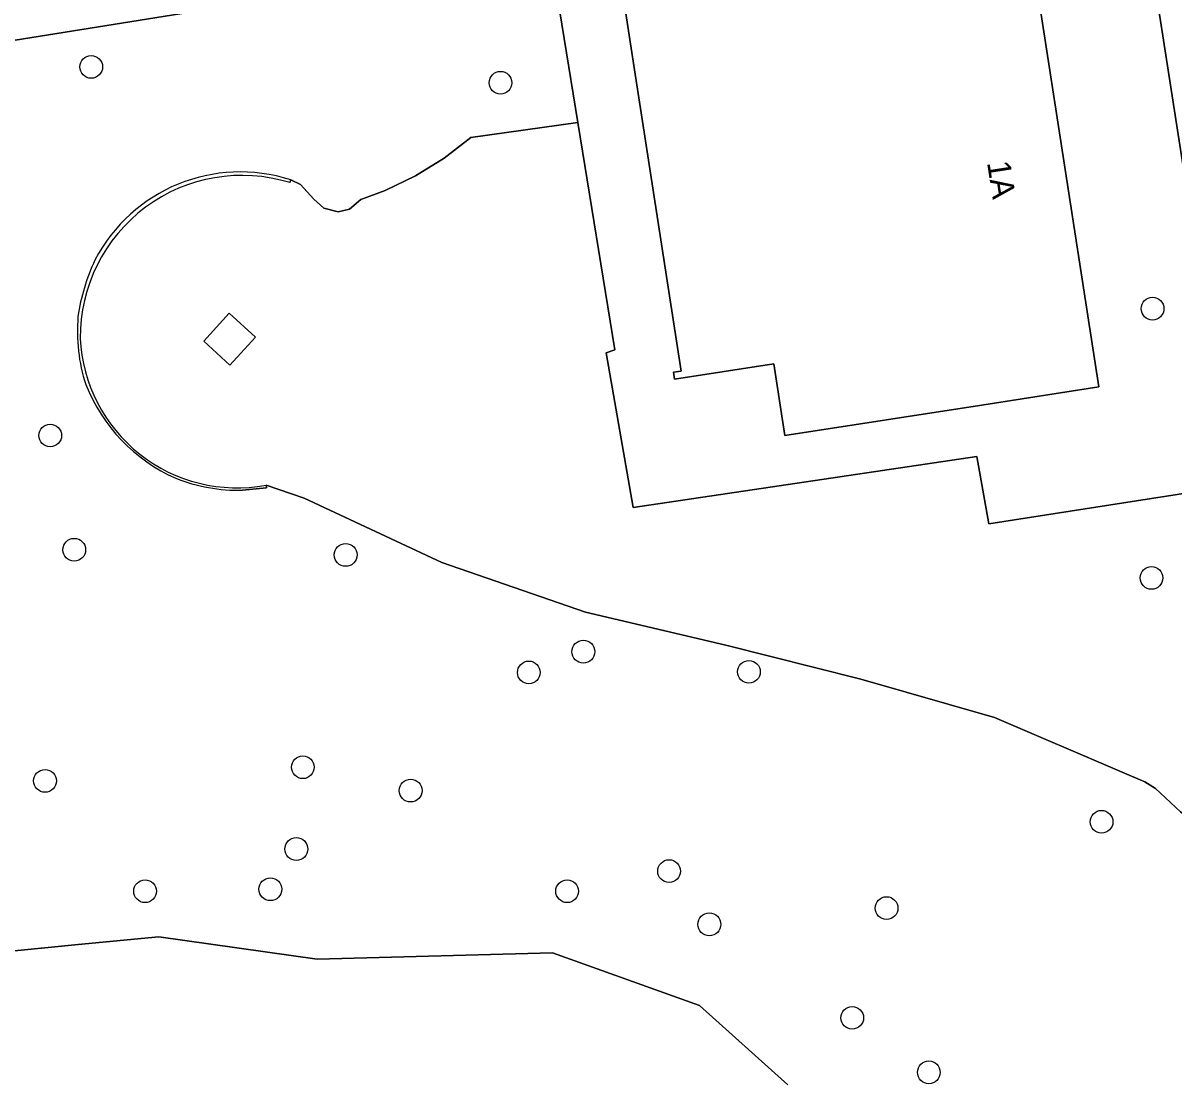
# Model space of a CAD drawing. Extents: x 160077 to 160948, y 386481 to 387498.
# Drawn here: x 160593.42 to 160642.89, y 387002.13 to 387047.61 of the extents above; entities that cross this region are included whole.
import ezdxf

# ---------------------------------------------------------------- set-up
doc = ezdxf.new("R2010")
doc.units = 0
for name, color, linetype in [('IMGEO_Boom', 7, 'Continuous'), ('IMGEO_Erf', 7, 'Continuous'), ('IMGEO_Groenvoorziening', 7, 'Continuous'), ('IMGEO_Muur', 7, 'Continuous'), ('IMGEO_Pand', 7, 'Continuous'), ('IMGEO_Pand_nummerreeks', 7, 'Continuous'), ('IMGEO_Terreindeel_gesloten', 7, 'Continuous'), ('IMGEO_Voetpad_open', 7, 'Continuous')]:
    doc.layers.add(name, color=color, linetype=linetype)

msp = doc.modelspace()

# ---------------------------------------------------------------- linework, layer by layer
at = {"layer": 'IMGEO_Boom'}
for centre in [(160596.356, 387045.716), (160613.963, 387045.035), (160642.011, 387035.315), (160594.594, 387029.857), (160595.627, 387024.941), (160607.303, 387024.717), (160641.965, 387023.728), (160617.527, 387020.555), (160615.18, 387019.661), (160624.65, 387019.689), (160605.46, 387015.583), (160594.37, 387014.996), (160610.097, 387014.577), (160639.817, 387013.237), (160605.18, 387012.064), (160621.214, 387011.114), (160598.672, 387010.248), (160604.063, 387010.332), (160616.828, 387010.248), (160630.571, 387009.522), (160622.946, 387008.823), (160629.091, 387004.801), (160632.387, 387002.455)]:
    msp.add_circle(centre, 0.489, dxfattribs=at)
at = {"layer": 'IMGEO_Erf'}
msp.add_lwpolyline([(160636.756, 387053.742), (160626.091, 387052.122), (160626.533, 387049.266), (160636.777, 387050.85), (160639.7, 387031.947), (160634.759, 387031.183), (160626.194, 387029.858), (160625.718, 387032.939), (160621.445, 387032.278), (160621.399, 387032.576), (160621.731, 387032.627), (160619.697, 387045.778), (160618.933, 387050.719), (160618.493, 387050.651), (160618.448, 387050.94), (160616.113, 387050.565), (160617.291, 387043.326), (160618.883, 387033.548), (160618.503, 387033.408), (160619.675, 387026.755), (160634.446, 387028.948), (160634.967, 387026.051), (160645.46, 387027.698), (160641.577, 387052.693)], dxfattribs=at)
at = {"layer": 'IMGEO_Groenvoorziening'}
for points in [[(160604.94, 387040.852), (160605.356, 387040.656), (160605.938, 387040.025), (160606.367, 387039.631), (160606.98, 387039.48), (160607.474, 387039.596), (160607.957, 387040.004), (160609.004, 387040.396), (160610.309, 387041.028), (160611.542, 387041.793), (160612.687, 387042.682), (160617.291, 387043.326), (160616.113, 387050.565), (160586.174, 387045.76)], [(160634.446, 387028.948), (160619.675, 387026.755), (160618.503, 387033.408), (160618.883, 387033.548), (160617.291, 387043.326), (160612.687, 387042.682), (160611.542, 387041.793), (160610.309, 387041.028), (160609.004, 387040.396), (160607.957, 387040.004), (160607.474, 387039.596), (160606.98, 387039.48), (160606.367, 387039.631), (160605.938, 387040.025), (160605.356, 387040.656), (160604.94, 387040.852), (160604.903, 387040.737)], [(160603.876, 387027.721), (160605.518, 387027.158), (160611.443, 387024.389), (160617.624, 387022.255), (160623.661, 387020.839), (160629.459, 387019.378), (160635.207, 387017.73), (160640.697, 387015.368), (160641.684, 387014.951), (160642.14, 387014.667), (160643.214, 387013.66), (160644.406, 387012.865), (160645.057, 387012.565), (160646.34, 387012.194), (160647.931, 387011.797), (160645.46, 387027.698), (160634.967, 387026.051), (160634.446, 387028.948)], [(160623.661, 387020.839), (160617.624, 387022.255), (160611.443, 387024.389), (160605.518, 387027.158), (160603.876, 387027.721), (160603.894, 387027.602), (160602.865, 387027.504)], [(160649.771, 386999.952), (160647.931, 387011.797), (160646.34, 387012.194), (160645.057, 387012.565), (160644.406, 387012.865), (160643.214, 387013.66), (160642.14, 387014.667), (160641.684, 387014.951), (160640.697, 387015.368), (160635.207, 387017.73), (160629.459, 387019.378), (160623.661, 387020.839)], [(160572.442, 387001.315), (160578.213, 387004.239), (160583.759, 387006.039), (160592.631, 387007.646), (160595.797, 387007.95), (160599.27, 387008.284), (160606.077, 387007.322), (160616.195, 387007.601), (160622.522, 387005.33), (160626.325, 387001.923)], [(160626.325, 387001.923), (160622.522, 387005.33), (160616.195, 387007.601), (160606.077, 387007.322), (160599.27, 387008.284), (160595.797, 387007.95), (160592.631, 387007.646), (160583.759, 387006.039), (160578.213, 387004.239), (160572.442, 387001.315)]]:
    msp.add_lwpolyline(points, dxfattribs=at)
msp.add_lwpolyline([(160602.326, 387032.885), (160601.196, 387033.911), (160602.293, 387035.119), (160603.423, 387034.093)], close=True, dxfattribs=at)
for centre, radius, start, end in [((160602.842, 387034.089), 6.96, 72.7774, 180.4751), ((160602.764, 387034.157), 7.04, 71.9969, 152.569), ((160604.256, 387033.753), 8.556, 154.7711, 171.7697), ((160603.111, 387034.337), 7.351, 175.0004, 198.1055), ((160602.625, 387034.354), 6.75, 182.7464, 280.6826), ((160602.978, 387034.748), 7.365, 201.4668, 246.1145), ((160602.679, 387034.785), 7.283, 248.3803, 271.4603)]:
    msp.add_arc(centre, radius, start, end, dxfattribs=at)
at = {"layer": 'IMGEO_Muur'}
for points in [[(160604.903, 387040.737), (160604.94, 387040.852)], [(160602.865, 387027.504), (160603.894, 387027.602), (160603.876, 387027.721)]]:
    msp.add_lwpolyline(points, dxfattribs=at)
for centre, radius, start, end in [((160602.842, 387034.089), 6.96, 72.7774, 180.4751), ((160602.764, 387034.157), 7.04, 71.9969, 152.569), ((160604.256, 387033.753), 8.556, 154.7711, 171.7697), ((160603.111, 387034.337), 7.351, 175.0004, 198.1055), ((160602.625, 387034.354), 6.75, 182.7464, 280.6826), ((160602.978, 387034.748), 7.365, 201.4668, 246.1145), ((160602.679, 387034.785), 7.283, 248.3803, 271.4603)]:
    msp.add_arc(centre, radius, start, end, dxfattribs=at)
at = {"layer": 'IMGEO_Pand'}
msp.add_lwpolyline([(160618.448, 387050.94), (160618.493, 387050.651), (160618.933, 387050.719), (160619.697, 387045.778), (160621.731, 387032.627), (160621.399, 387032.576), (160621.445, 387032.278), (160625.718, 387032.939), (160626.194, 387029.858), (160634.759, 387031.183), (160639.7, 387031.947), (160636.777, 387050.85), (160626.533, 387049.266), (160626.091, 387052.122)], close=True, dxfattribs=at)
at = {"layer": 'IMGEO_Terreindeel_gesloten'}
msp.add_lwpolyline([(160603.423, 387034.093), (160602.293, 387035.119), (160601.196, 387033.911), (160602.326, 387032.885)], close=True, dxfattribs=at)
at = {"layer": 'IMGEO_Voetpad_open'}
for points in [[(160662.549, 386930.569), (160647.328, 387027.89), (160647.235, 387028.489), (160646.081, 387028.302), (160645.271, 387033.31), (160646.46, 387033.502), (160644.138, 387048.521), (160643.772, 387050.886), (160640.952, 387069.126), (160640.583, 387071.508), (160640.223, 387073.839), (160638.461, 387085.141), (160638.345, 387085.849), (160638.183, 387086.841), (160636.419, 387086.545), (160637.42, 387080.221), (160637.296, 387080.216), (160639.618, 387065.63), (160639.69, 387065.642), (160640.928, 387057.656), (160641.577, 387052.693), (160645.46, 387027.698), (160647.931, 387011.797), (160649.771, 386999.952)], [(160542.138, 387038.692), (160571.042, 387043.331), (160577.085, 387044.301), (160580.926, 387044.918), (160582.114, 387045.108), (160586.174, 387045.76), (160616.113, 387050.565), (160618.448, 387050.94), (160626.091, 387052.122), (160636.756, 387053.742), (160639.372, 387054.162)]]:
    msp.add_lwpolyline(points, dxfattribs=at)

# ---------------------------------------------------------------- texts
at = {"layer": 'IMGEO_Pand_nummerreeks'}
msp.add_text('1A', height=1, rotation=278.7901, dxfattribs=at).set_placement((160634.889, 387041.602))

doc.saveas('drawing.dxf')
